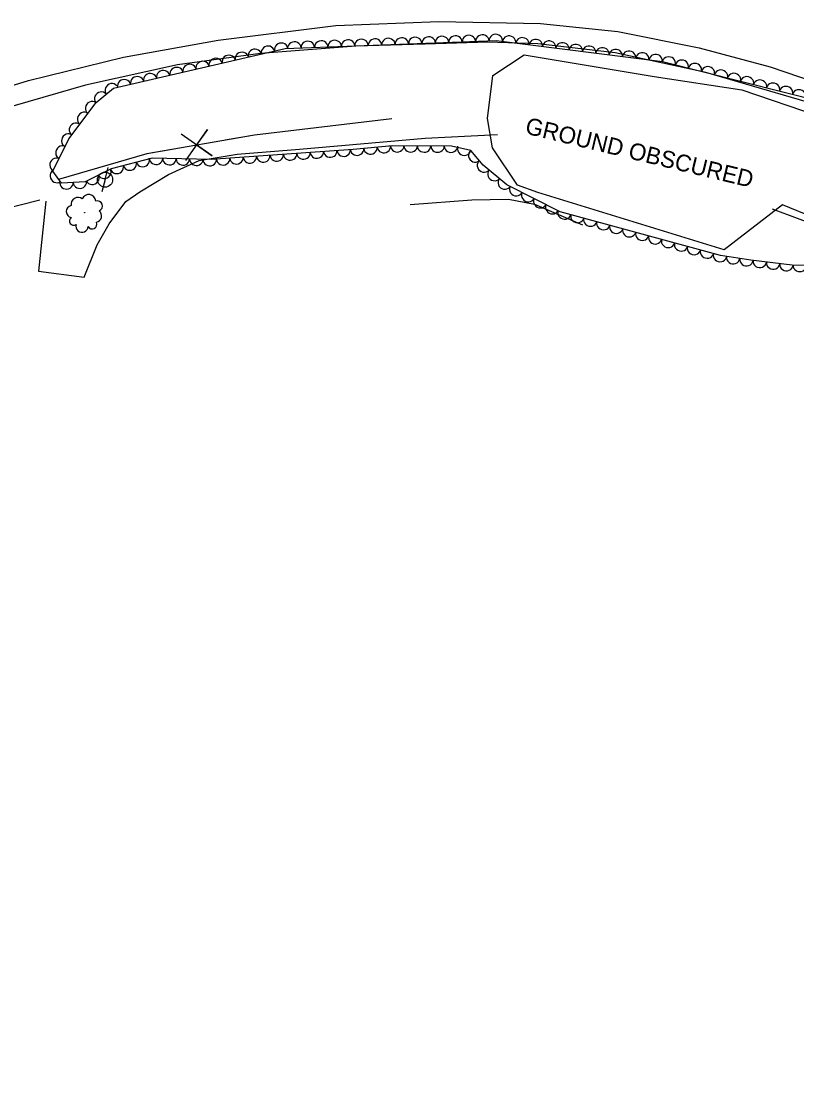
# Model space of a CAD drawing. Extents: x 1746719 to 1766531, y 631721 to 662391.
# Drawn here: x 1761197.3 to 1761428.1, y 638199.1 to 638518.7 of the extents above; entities that cross this region are included whole.
import ezdxf

# ---------------------------------------------------------------- set-up
doc = ezdxf.new("R2010")
doc.units = 0
for name, color, linetype in [('SURVEY - AERIAL SURVEY - Photo Control - Points - Elevations', 7, 'Continuous'), ('SURVEY - AERIAL SURVEY - Photo Control - Points - Locators', 7, 'Continuous'), ('SURVEY - AERIAL SURVEY - Photo Control with Text', 7, 'Continuous'), ('SURVEY - CENTERLINE - Existing Roads - Development', 7, 'Continuous'), ('SURVEY - CENTERLINE - Existing Roads Curve Text', 7, 'Continuous')]:
    doc.layers.add(name, color=color, linetype=linetype)

msp = doc.modelspace()

# ---------------------------------------------------------------- linework, layer by layer
at = {"layer": 'SURVEY - AERIAL SURVEY - Photo Control - Points - Elevations'}
for points in [[(1760838.09, 638376.57), (1760882.54, 638393.87), (1760944.48, 638417.56), (1760990.48, 638434.03), (1761030.62, 638447.48), (1761076.35, 638462.22), (1761118.08, 638475.73), (1761157.4, 638488.22), (1761199.46, 638501.14), (1761227.71, 638508.08), (1761255.89, 638513.13), (1761290.98, 638517.44), (1761321.62, 638518.68), (1761351.88, 638518.1), (1761374.91, 638515.69), (1761399.12, 638510.8), (1761420.3, 638505.12), (1761469.25, 638488.5)], [(1761443.29, 638491.14), (1761401.09, 638503.46), (1761374.13, 638509.29), (1761351.13, 638511.98), (1761336.17, 638512.5), (1761317.59, 638511.91), (1761296.89, 638511.3), (1761268.53, 638509.15), (1761243.79, 638505.81), (1761216.39, 638499.73), (1761186.4, 638491.04)], [(1761204.62, 638465.13), (1761202.41, 638444.3), (1761216.01, 638442.55), (1761219.87, 638452.12), (1761223.46, 638458.44), (1761228.42, 638465.04), (1761232.57, 638467.98), (1761241.08, 638473.15), (1761250.25, 638477.25), (1761261.52, 638479.13), (1761280.16, 638480.69), (1761317.58, 638483.94), (1761339.1, 638485)], [(1761104.1, 638440.14), (1761146.88, 638451.4), (1761202.79, 638465.57)], [(1761313.04, 638464.2), (1761331.39, 638465.51), (1761342.32, 638465.8), (1761350.13, 638464.26), (1761364.43, 638458.1)], [(1761420.85, 638462.84), (1761435.75, 638457.33), (1761440.48, 638458.47), (1761475.36, 638445), (1761515.71, 638429.42), (1761541.44, 638420.27), (1761543.89, 638418.83), (1761548.21, 638413.64), (1761554.22, 638405.37), (1761555.1, 638405.19), (1761556.1, 638405.85), (1761557.26, 638407.78), (1761559.87, 638414.15), (1761583.77, 638404.45), (1761651.04, 638378.36), (1761696.67, 638361.27), (1761726.71, 638349.49), (1761721.79, 638336.26)]]:
    msp.add_lwpolyline(points, dxfattribs=at)
at = {"layer": 'SURVEY - AERIAL SURVEY - Photo Control - Points - Locators'}
for points in [[(1761345.05, 638469.9), (1761337.6, 638481.07), (1761336.1, 638489.74), (1761337.72, 638502.61), (1761347.01, 638508.72), (1761385.76, 638502.3), (1761411.79, 638498.29), (1761434.53, 638490.53), (1761471.79, 638479.19), (1761517.42, 638464.06), (1761553.15, 638450.86), (1761594.78, 638429.43), (1761635.48, 638412.86), (1761686.35, 638389.39), (1761726.03, 638375.95), (1761781.67, 638351.87), (1761805.88, 638344.49), (1761820.87, 638334.89), (1761868.85, 638292.35), (1761883.28, 638287.07), (1761907.78, 638255.87), (1761929.8, 638219.44), (1761931.49, 638203.03), (1761921.42, 638195.49)], [(1761433.19, 638460.27), (1761423.96, 638464.05), (1761406.6, 638450.64), (1761351.08, 638467.78), (1761345.05, 638469.9)]]:
    msp.add_lwpolyline(points, dxfattribs=at)
at = {"layer": 'SURVEY - AERIAL SURVEY - Photo Control with Text'}
msp.add_lwpolyline([(1761441.31, 638445.83), (1761426.84, 638446.11), (1761414.56, 638447.55), (1761405.49, 638448.94), (1761357.78, 638462.02), (1761341.9, 638470.02), (1761334.77, 638475.89), (1761331.14, 638480.21), (1761325.39, 638481.57), (1761307.82, 638481.68), (1761296.1, 638480.57), (1761253.84, 638477.55), (1761236.27, 638477.99), (1761224.04, 638474.81), (1761216.35, 638470.93), (1761209.25, 638470.56), (1761206.72, 638474.09), (1761211.41, 638483.7), (1761219.53, 638494.57), (1761224.79, 638498.77), (1761275.81, 638510.64), (1761338.68, 638512.97), (1761388.17, 638506.77), (1761435.88, 638494.7)], dxfattribs=at)
msp.add_circle((1761216.15, 638461.74), 0.0639, dxfattribs=at)
for centre, radius, start, end in [((1761217.38, 638465.07), 2.07, 2.6346, 158.4731), ((1761212.51, 638462.07), 1.83, 102.686, 259.475), ((1761214.16, 638464.19), 2.09, 51.7388, 189.263), ((1761219.92, 638463.71), 1.53, 292.8875, 107.8878), ((1761219.24, 638460.8), 1.97, 282.7286, 49.5743), ((1761212.89, 638459.23), 1.26, 124.8022, 303.5478), ((1761215.35, 638457.71), 1.83, 164.8229, 358.2426), ((1761218.41, 638458.29), 1.39, 207.4415, 24.7607)]:
    msp.add_arc(centre, radius, start, end, dxfattribs=at)
for centre, major_axis in [((1761334.57, 638512.82), (2, 0.07)), ((1761338.56, 638512.97), (2, 0.07)), ((1761270.74, 638509.46), (1.95, 0.45)), ((1761274.64, 638510.37), (1.95, 0.45)), ((1761278.6, 638510.75), (2, 0.07)), ((1761282.6, 638510.9), (2, 0.07)), ((1761286.6, 638511.04), (2, 0.07)), ((1761290.6, 638511.19), (2, 0.07)), ((1761294.59, 638511.34), (2, 0.07)), ((1761298.59, 638511.49), (2, 0.07)), ((1761302.59, 638511.64), (2, 0.07)), ((1761306.58, 638511.78), (2, 0.07)), ((1761310.58, 638511.93), (2, 0.07)), ((1761314.58, 638512.08), (2, 0.07)), ((1761318.58, 638512.23), (2, 0.07)), ((1761322.57, 638512.38), (2, 0.07)), ((1761326.57, 638512.52), (2, 0.07)), ((1761330.57, 638512.67), (2, 0.07)), ((1761342.53, 638512.49), (1.98, -0.25)), ((1761346.5, 638511.99), (1.98, -0.25)), ((1761350.47, 638511.49), (1.98, -0.25)), ((1761354.44, 638511), (1.98, -0.25)), ((1761358.41, 638510.5), (1.98, -0.25)), ((1761362.38, 638510), (1.98, -0.25)), ((1761366.35, 638509.5), (1.98, -0.25)), ((1761259.05, 638506.74), (1.95, 0.45)), ((1761262.95, 638507.65), (1.95, 0.45)), ((1761266.85, 638508.56), (1.95, 0.45)), ((1761370.32, 638509), (1.98, -0.25)), ((1761374.28, 638508.51), (1.98, -0.25)), ((1761378.25, 638508.01), (1.98, -0.25)), ((1761382.22, 638507.51), (1.98, -0.25)), ((1761386.19, 638507.01), (1.98, -0.25)), ((1761390.11, 638506.27), (1.94, -0.49)), ((1761243.47, 638503.12), (1.95, 0.45)), ((1761247.37, 638504.03), (1.95, 0.45)), ((1761251.26, 638504.93), (1.95, 0.45)), ((1761255.16, 638505.84), (1.95, 0.45)), ((1761393.99, 638505.29), (1.94, -0.49)), ((1761397.87, 638504.31), (1.94, -0.49)), ((1761401.75, 638503.33), (1.94, -0.49)), ((1761231.78, 638500.4), (1.95, 0.45)), ((1761235.68, 638501.31), (1.95, 0.45)), ((1761239.57, 638502.21), (1.95, 0.45)), ((1761405.63, 638502.35), (1.94, -0.49)), ((1761409.5, 638501.37), (1.94, -0.49)), ((1761413.38, 638500.39), (1.94, -0.49)), ((1761224.15, 638498.26), (1.56, 1.25)), ((1761227.89, 638499.49), (1.95, 0.45)), ((1761417.26, 638499.41), (1.94, -0.49)), ((1761421.14, 638498.43), (1.94, -0.49)), ((1761425.02, 638497.45), (1.94, -0.49)), ((1761221.02, 638495.76), (1.56, 1.25)), ((1761428.89, 638496.47), (1.94, -0.49)), ((1761218.28, 638492.9), (1.2, 1.6)), ((1761215.89, 638489.69), (1.2, 1.6)), ((1761213.49, 638486.49), (1.2, 1.6)), ((1761211.18, 638483.23), (0.88, 1.8)), ((1761209.43, 638479.64), (0.88, 1.8)), ((1761281.32, 638479.51), (-1.99, -0.14)), ((1761285.31, 638479.8), (-1.99, -0.14)), ((1761289.3, 638480.09), (-1.99, -0.14)), ((1761293.29, 638480.37), (-1.99, -0.14)), ((1761297.28, 638480.68), (-1.99, -0.19)), ((1761301.26, 638481.06), (-1.99, -0.19)), ((1761305.24, 638481.43), (-1.99, -0.19)), ((1761309.23, 638481.67), (-2, 0.01)), ((1761313.23, 638481.64), (-2, 0.01)), ((1761317.23, 638481.62), (-2, 0.01)), ((1761321.23, 638481.59), (-2, 0.01)), ((1761325.23, 638481.57), (-2, 0.01)), ((1761329.13, 638480.68), (-1.95, 0.46)), ((1761332.38, 638478.73), (-1.29, 1.53)), ((1761207.67, 638476.04), (0.88, 1.8)), ((1761229.62, 638476.26), (-1.94, -0.5)), ((1761233.49, 638477.27), (-1.94, -0.5)), ((1761237.4, 638477.96), (-2, 0.05)), ((1761241.4, 638477.86), (-2, 0.05)), ((1761245.4, 638477.76), (-2, 0.05)), ((1761249.39, 638477.66), (-2, 0.05)), ((1761253.39, 638477.56), (-2, 0.05)), ((1761257.38, 638477.8), (-1.99, -0.14)), ((1761261.37, 638478.09), (-1.99, -0.14)), ((1761265.36, 638478.37), (-1.99, -0.14)), ((1761269.35, 638478.66), (-1.99, -0.14)), ((1761273.34, 638478.94), (-1.99, -0.14)), ((1761277.33, 638479.23), (-1.99, -0.14)), ((1761335, 638475.7), (-1.54, 1.27)), ((1761207.79, 638472.6), (-1.16, 1.63)), ((1761222.04, 638473.81), (-1.79, -0.9)), ((1761225.75, 638475.26), (-1.94, -0.5)), ((1761338.09, 638473.16), (-1.54, 1.27)), ((1761210.74, 638470.64), (-2, -0.1)), ((1761214.73, 638470.85), (-2, -0.1)), ((1761218.47, 638472), (-1.79, -0.9)), ((1761341.17, 638470.62), (-1.54, 1.27)), ((1761344.63, 638468.65), (-1.79, 0.9)), ((1761348.21, 638466.85), (-1.79, 0.9)), ((1761351.78, 638465.05), (-1.79, 0.9)), ((1761355.35, 638463.25), (-1.79, 0.9)), ((1761359.01, 638461.68), (-1.93, 0.53)), ((1761362.87, 638460.63), (-1.93, 0.53)), ((1761366.73, 638459.57), (-1.93, 0.53)), ((1761370.59, 638458.51), (-1.93, 0.53)), ((1761374.44, 638457.45), (-1.93, 0.53)), ((1761378.3, 638456.4), (-1.93, 0.53)), ((1761382.16, 638455.34), (-1.93, 0.53)), ((1761386.02, 638454.28), (-1.93, 0.53)), ((1761389.87, 638453.22), (-1.93, 0.53)), ((1761393.73, 638452.16), (-1.93, 0.53)), ((1761397.59, 638451.11), (-1.93, 0.53)), ((1761401.45, 638450.05), (-1.93, 0.53)), ((1761405.3, 638448.99), (-1.93, 0.53)), ((1761409.25, 638448.36), (-1.98, 0.3)), ((1761413.21, 638447.75), (-1.98, 0.3)), ((1761417.17, 638447.24), (-1.99, 0.23)), ((1761421.15, 638446.77), (-1.99, 0.23)), ((1761425.12, 638446.31), (-1.99, 0.23)), ((1761429.11, 638446.06), (-2, 0.04))]:
    msp.add_ellipse(centre, major_axis=major_axis, ratio=0.940188, start_param=0, end_param=3.141593, dxfattribs=at)
at = {"layer": 'SURVEY - CENTERLINE - Existing Roads - Development'}
for q in [(1761223.18, 638475.2), (1761221.28, 638467.94)]:
    msp.add_line((1761222.23, 638471.57), q, dxfattribs=at)
msp.add_circle((1761222.23, 638471.57), 2.25, dxfattribs=at)
at = {"layer": 'SURVEY - CENTERLINE - Existing Roads Curve Text'}
for points in [[(1761307.62, 638489.65), (1761266.72, 638484.81), (1761234.71, 638479.21), (1761208.39, 638471.65)], [(1761307.62, 638489.65), (1761266.72, 638484.81), (1761258.04, 638483.29)], [(1761246.3, 638477.28), (1761252.71, 638486.52), (1761249.45, 638481.89), (1761254.08, 638478.64), (1761244.92, 638485.16)], [(1761242.18, 638480.52), (1761234.71, 638479.21), (1761208.39, 638471.65)]]:
    msp.add_lwpolyline(points, dxfattribs=at)

# ---------------------------------------------------------------- texts
at = {"layer": 'SURVEY - AERIAL SURVEY - Photo Control - Points - Locators'}
msp.add_text('GROUND OBSCURED', height=5, rotation=346.4926, dxfattribs=at).set_placement((1761347.05, 638485.35))

doc.saveas('drawing.dxf')
